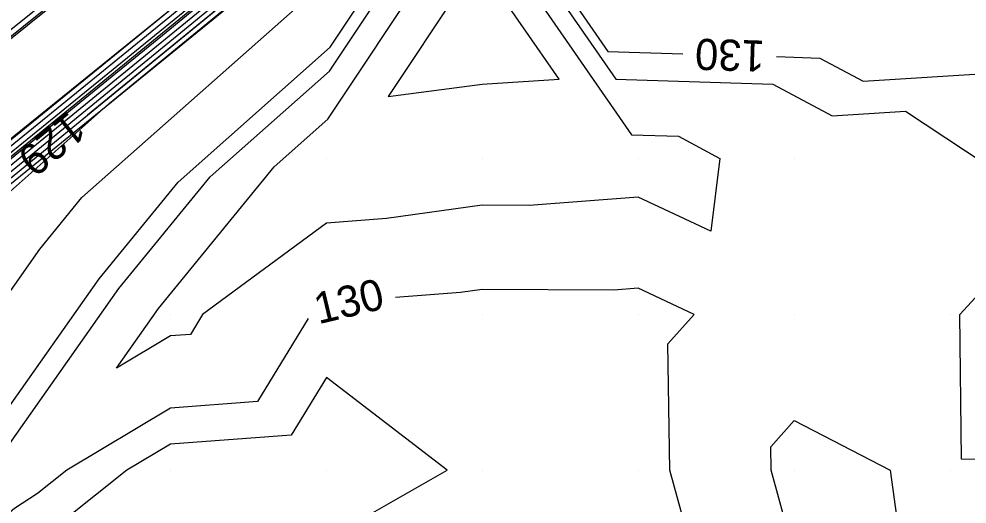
# Model space of a CAD drawing. Extents: x 2354170 to 2357230, y 866100 to 868290.
# Drawn here: x 2355790.3 to 2355851.1, y 866637.8 to 866668.9 of the extents above; entities that cross this region are included whole.
import ezdxf

# ---------------------------------------------------------------- set-up
doc = ezdxf.new("R2010")
doc.units = 0
for name, color, linetype in [('Default', 7, 'Continuous'), ('DTM Contours Major', 7, 'Continuous'), ('DTM Contours Major Text', 7, 'Continuous'), ('DTM Contours Minor', 7, 'Continuous'), ('Exist DTM Breakline', 7, 'Continuous'), ('Exist DTM QL2 LIDAR Elevation Point', 7, 'Continuous'), ('Exist DTM Ridgeline', 7, 'Continuous')]:
    doc.layers.add(name, color=color, linetype=linetype)

msp = doc.modelspace()

# ---------------------------------------------------------------- linework, layer by layer
at = {"layer": 'Default'}
for points in [[(2355760.165, 866637.107), (2355762.174, 866638.754), (2355784.574, 866657.009), (2355785.404, 866657.689), (2355801.935, 866671.157), (2355802.311, 866673.053), (2355807.857, 866678.15), (2355810.53, 866681.306), (2355823.453, 866692.907), (2355826.567, 866695.844), (2355824.177, 866687.512), (2355826.443, 866686.706), (2355850.549, 866674.077), (2355856.79, 866675.92), (2355837.407, 866686.557), (2355836.29, 866687.087), (2355827.723, 866691.754), (2355849.116, 866708.857), (2355850.613, 866710.066), (2355858.946, 866716.716)], [(2355849.994, 866714.654), (2355827.063, 866698.071), (2355824.082, 866695.721), (2355806.178, 866681.368), (2355802.263, 866678.285), (2355782.752, 866662.649), (2355778.065, 866658.965), (2355759.316, 866643.944), (2355753.704, 866639.542), (2355735.869, 866625.259), (2355726.427, 866616.535)], [(2355850.831, 866712.846), (2355830.088, 866699.913), (2355827.148, 866697.787), (2355826.927, 866697.613), (2355806.322, 866681.094), (2355805.719, 866680.619), (2355782.914, 866662.344), (2355781.841, 866661.5), (2355759.501, 866643.602), (2355757.864, 866642.318), (2355736.081, 866624.873), (2355724.548, 866614.218)], [(2355715.048, 866597.937), (2355730.875, 866612.033), (2355737.351, 866617.917), (2355739.04, 866619.422), (2355739.237, 866619.6), (2355756.973, 866634.058), (2355762.452, 866638.552), (2355781.394, 866653.988), (2355785.674, 866657.497), (2355805.807, 866673.899), (2355808.901, 866676.435), (2355809.54, 866676.959), (2355814.912, 866681.333), (2355816.024, 866682.016), (2355823.702, 866686.542), (2355846.074, 866675.655), (2355850.701, 866673.466), (2355851.515, 866673.081)], [(2355728.017, 866608.957), (2355737.868, 866617.908), (2355739.225, 866619.117), (2355739.524, 866619.388), (2355753.78, 866631.009), (2355762.731, 866638.35), (2355778.214, 866650.968), (2355785.944, 866657.305), (2355802.639, 866670.906), (2355809.163, 866676.253), (2355810.509, 866677.356), (2355815.031, 866681.038), (2355817.51, 866682.56), (2355823.551, 866686.121), (2355841.153, 866677.556), (2355850.558, 866673.105), (2355852.215, 866672.322)], [(2355719.443, 866599.729), (2355739.42, 866617.881), (2355739.78, 866618.201), (2355740.386, 866618.752), (2355744.202, 866621.863), (2355763.566, 866637.743), (2355768.673, 866641.905), (2355786.753, 866656.728), (2355793.135, 866661.927), (2355809.946, 866675.705), (2355813.415, 866678.548), (2355815.387, 866680.154), (2355821.968, 866684.192), (2355823.097, 866684.858), (2355826.389, 866683.257), (2355850.131, 866672.023), (2355854.313, 866670.044)], [(2355722.301, 866602.805), (2355738.903, 866617.89), (2355739.595, 866618.506), (2355740.099, 866618.964), (2355747.395, 866624.912), (2355763.288, 866637.946), (2355771.853, 866644.926), (2355786.483, 866656.92), (2355796.303, 866664.92), (2355809.685, 866675.888), (2355812.446, 866678.151), (2355815.268, 866680.449), (2355820.482, 866683.648), (2355823.248, 866685.279), (2355831.31, 866681.356), (2355850.274, 866672.383), (2355853.613, 866670.803)], [(2355742.956, 866621.74), (2355750.587, 866627.96), (2355763.009, 866638.148), (2355775.034, 866647.947), (2355786.213, 866657.112), (2355799.471, 866667.913), (2355809.424, 866676.07), (2355811.478, 866677.753), (2355815.149, 866680.744), (2355818.996, 866683.104), (2355820.933, 866684.246)], [(2355794.678, 866662.795), (2355810.208, 866675.522), (2355814.384, 866678.945), (2355815.506, 866679.859), (2355821.599, 866683.598), (2355822.838, 866683.816), (2355823.465, 866682.91), (2355826.411, 866682.818), (2355849.989, 866671.662), (2355855.012, 866669.285), (2355857.619, 866668.019), (2355875.281, 866659.482), (2355881.06, 866656.591)], [(2355728.566, 866590.903), (2355732.374, 866599.26), (2355739.98, 866607.815), (2355744.213, 866614.542), (2355744.592, 866614.949), (2355746.496, 866618.966), (2355763.18, 866633.968), (2355765.39, 866633.343), (2355766.807, 866636.13), (2355768.304, 866637.871), (2355787.396, 866655.521), (2355787.801, 866656.097), (2355788.14, 866656.513), (2355796.054, 866663.526), (2355810.469, 866675.34), (2355815.353, 866679.343), (2355815.625, 866679.564), (2355817.102, 866680.471), (2355822.336, 866681.392), (2355824.986, 866677.563), (2355837.435, 866677.173), (2355849.847, 866671.301), (2355855.711, 866668.526)], [(2355772.212, 866633.617), (2355776.568, 866638.685), (2355788.381, 866649.606), (2355791.608, 866654.193), (2355794.305, 866657.499), (2355810.404, 866671.764), (2355812.149, 866674.391), (2355816.334, 866677.999), (2355821.834, 866678.967), (2355826.507, 866672.216), (2355848.46, 866671.529), (2355849.704, 866670.94), (2355856.411, 866667.767)], [(2355782.521, 866626.741), (2355779.98, 866622.292), (2355774.035, 866624.061), (2355777.617, 866631.105), (2355784.833, 866639.499), (2355789.367, 866643.691), (2355795.416, 866652.289), (2355800.471, 866658.485), (2355810.237, 866667.14), (2355814.269, 866673.204), (2355817.321, 866675.836), (2355821.333, 866676.542), (2355828.029, 866666.868), (2355832.844, 866666.718)], [(2355829.55, 866661.521), (2355832.551, 866661.427), (2355835.218, 866660.007), (2355834.643, 866655.345), (2355829.981, 866657.525), (2355822.995, 866656.993), (2355819.981, 866657.008), (2355813.836, 866656.152), (2355809.981, 866655.854), (2355802.048, 866650.006), (2355801.266, 866648.721), (2355799.981, 866648.624), (2355796.526, 866646.552), (2355799.223, 866650.385), (2355806.637, 866659.472), (2355810.071, 866662.515), (2355816.388, 866672.018), (2355818.308, 866673.673), (2355820.831, 866674.117), (2355829.55, 866661.521)], [(2355820.33, 866671.693), (2355819.295, 866671.511), (2355818.507, 866670.832), (2355813.95, 866663.976), (2355819.981, 866664.759), (2355824.905, 866665.083), (2355820.33, 866671.693)], [(2355838.841, 866666.53), (2355841.625, 866666.443), (2355844.4, 866664.965), (2355852.936, 866665.485), (2355855.556, 866663.749), (2355857.234, 866665.569), (2355858.117, 866665.643), (2355870.515, 866660.529), (2355883.28, 866654.36), (2355883.934, 866654.032), (2355906.782, 866642.971), (2355908.429, 866642.146), (2355908.536, 866642.209), (2355917.06, 866646.838), (2355905.225, 866653.628)], [(2355858.472, 866658.554), (2355863.196, 866658.949), (2355878.787, 866652.519), (2355882.871, 866650.348), (2355904.297, 866641.734), (2355902.092, 866640.08), (2355832.163, 866601.642), (2355844.431, 866612.973), (2355844.501, 866614.526), (2355839.981, 866611.428), (2355832.398, 866620.006), (2355832.273, 866627.715), (2355839.981, 866629.38), (2355842.476, 866627.511), (2355849.981, 866628.669), (2355856.233, 866626.257), (2355861.105, 866630.006), (2355860.4, 866639.587), (2355860.668, 866640.006), (2355859.981, 866640.636), (2355850.707, 866640.732), (2355850.593, 866650.006), (2355858.472, 866658.554)], [(2355823.319, 866593.344), (2355819.981, 866598.952), (2355818.944, 866600.006), (2355809.981, 866608.06), (2355805.776, 866610.006), (2355808.345, 866611.642), (2355809.981, 866612.317), (2355812.477, 866617.509), (2355812.157, 866620.006), (2355811.387, 866628.6), (2355811.914, 866630.006), (2355812.782, 866637.206), (2355817.72, 866640.006), (2355809.981, 866645.968), (2355807.726, 866642.261), (2355799.981, 866641.678), (2355797.193, 866640.006), (2355793.174, 866636.813), (2355789.981, 866634.731), (2355786.091, 866631.453)], [(2355838.499, 866640.006), (2355838.475, 866641.513), (2355839.981, 866643.2), (2355846.13, 866640.006), (2355847.118, 866632.869), (2355839.981, 866634.641), (2355838.499, 866640.006)]]:
    msp.add_lwpolyline(points, dxfattribs=at)
at = {"layer": 'DTM Contours Major'}
for points in [[(2355808.818, 866649.75), (2355805.573, 866644.414), (2355799.981, 866643.994), (2355793.333, 866640.006), (2355791.465, 866638.522), (2355789.981, 866637.554), (2355781.025, 866630.006), (2355780.647, 866629.34), (2355779.98, 866628.173), (2355778.567, 866628.593), (2355779.419, 866630.267), (2355787.588, 866639.771), (2355789.695, 866641.719), (2355796.685, 866651.655), (2355802.527, 866658.814), (2355810.182, 866665.598), (2355814.975, 866672.809), (2355817.538, 866675.019)], [(2355822.465, 866673.857), (2355828.536, 866665.086), (2355838.6, 866664.771), (2355842.416, 866662.739), (2355847.119, 866663.025), (2355853.538, 866658.773), (2355857.647, 866663.23), (2355859.81, 866663.411), (2355883.181, 866653.772), (2355883.744, 866653.473), (2355890.176, 866650.887), (2355907.554, 866642.473), (2355908.343, 866642.078), (2355908.394, 866642.109), (2355909.445, 866642.679)], [(2355825.809, 866595.833), (2355823.325, 866600.006), (2355819.981, 866602.689), (2355812.24, 866610.006), (2355814.754, 866615.233), (2355814.141, 866620.006), (2355813.566, 866626.421), (2355814.911, 866630.006), (2355815.456, 866634.531), (2355819.981, 866637.097), (2355827.374, 866632.613), (2355829.981, 866632.825), (2355832.778, 866637.209), (2355832.006, 866640.006), (2355831.875, 866648.112), (2355833.567, 866650.006), (2355829.981, 866651.683), (2355828.423, 866651.565), (2355819.981, 866651.609), (2355818.575, 866651.413), (2355814.417, 866651.091)]]:
    msp.add_lwpolyline(points, dxfattribs=at)
at = {"layer": 'DTM Contours Minor'}
for points in [[(2355729.602, 866610.078), (2355738.213, 866617.902), (2355739.349, 866618.913), (2355739.716, 866619.247), (2355751.652, 866628.977), (2355762.916, 866638.215), (2355776.094, 866648.954), (2355786.124, 866657.177), (2355800.527, 866668.911), (2355809.337, 866676.131), (2355811.155, 866677.621), (2355815.11, 866680.842), (2355818.5, 866682.923), (2355823.45, 866685.84), (2355837.872, 866678.823), (2355850.463, 866672.865), (2355852.681, 866671.815), (2355858.426, 866669.025), (2355866.394, 866665.174), (2355885.322, 866655.705), (2355892.112, 866652.418), (2355894.708, 866651.119)], [(2355721.708, 866598.214), (2355736.018, 866614.31), (2355739.938, 866617.872), (2355739.965, 866617.896), (2355740.673, 866618.54), (2355741.01, 866618.814), (2355763.845, 866637.541), (2355765.493, 866638.884), (2355787.023, 866656.536), (2355789.967, 866658.934), (2355810.208, 866675.522), (2355814.384, 866678.945), (2355815.506, 866679.859), (2355821.599, 866683.598), (2355822.838, 866683.816), (2355823.465, 866682.91), (2355826.411, 866682.818), (2355849.989, 866671.662), (2355855.012, 866669.285), (2355857.619, 866668.019), (2355864.893, 866664.503)]]:
    msp.add_lwpolyline(points, dxfattribs=at)
at = {"layer": 'Exist DTM Breakline'}
for points in [[(2355361.743, 866117.945), (2355394.044, 866183.657), (2355433.595, 866257.624), (2355503.452, 866369.345), (2355596.389, 866487.309), (2355657.482, 866552.264), (2355736.192, 866624.67), (2355827.155, 866697.764), (2355869.568, 866728.835), (2355917.569, 866765.212), (2355965.057, 866802.758)], [(2355368.426, 866114.283), (2355394.886, 866169.223), (2355434.213, 866246.388), (2355517.974, 866378.796), (2355601.384, 866486.265), (2355669.136, 866558.092), (2355738.686, 866620.007), (2355814.815, 866681.573), (2355823.796, 866686.804), (2355859.089, 866669.853), (2355910.743, 866643.967)]]:
    msp.add_lwpolyline(points, dxfattribs=at)
at = {"layer": 'Exist DTM QL2 LIDAR Elevation Point'}
for p, q in [((2355809.981, 866660.007), (2355809.981, 866660.007)), ((2355819.981, 866660.007), (2355819.981, 866660.007)), ((2355829.981, 866660.007), (2355829.981, 866660.007)), ((2355839.981, 866660.007), (2355839.981, 866660.007)), ((2355799.981, 866650.006), (2355799.981, 866650.006)), ((2355809.981, 866650.006), (2355809.981, 866650.006)), ((2355819.981, 866650.006), (2355819.981, 866650.006)), ((2355829.981, 866650.006), (2355829.981, 866650.006)), ((2355839.981, 866650.006), (2355839.981, 866650.006)), ((2355849.981, 866650.006), (2355849.981, 866650.006)), ((2355799.981, 866640.006), (2355799.981, 866640.006)), ((2355809.981, 866640.006), (2355809.981, 866640.006)), ((2355819.981, 866640.006), (2355819.981, 866640.006)), ((2355829.981, 866640.006), (2355829.981, 866640.006)), ((2355839.981, 866640.006), (2355839.981, 866640.006)), ((2355849.981, 866640.006), (2355849.981, 866640.006))]:
    msp.add_line(p, q, dxfattribs=at)
at = {"layer": 'Exist DTM Ridgeline'}
msp.add_lwpolyline([(2355370.777, 866112.994), (2355397.74, 866167.086), (2355435.798, 866244.685), (2355518.891, 866375.793), (2355604.418, 866484.066), (2355673.042, 866557.712), (2355740.701, 866618.519), (2355815.663, 866679.47), (2355822.993, 866684.568), (2355856.949, 866667.182), (2355908.264, 866642.016)], dxfattribs=at)

# ---------------------------------------------------------------- texts
at = {"layer": 'Default'}
for s, rotation, p in [('130', 178.20713, (2355838.117, 866667.553)), ('129', 219.33685, (2355793.484, 866663.109))]:
    msp.add_text(s, height=2, rotation=rotation, dxfattribs=at).set_placement(p)
at = {"layer": 'DTM Contours Major Text'}
msp.add_text('130', height=2, rotation=13.47009, dxfattribs=at).set_placement((2355809.477, 866649.365))

doc.saveas('drawing.dxf')
